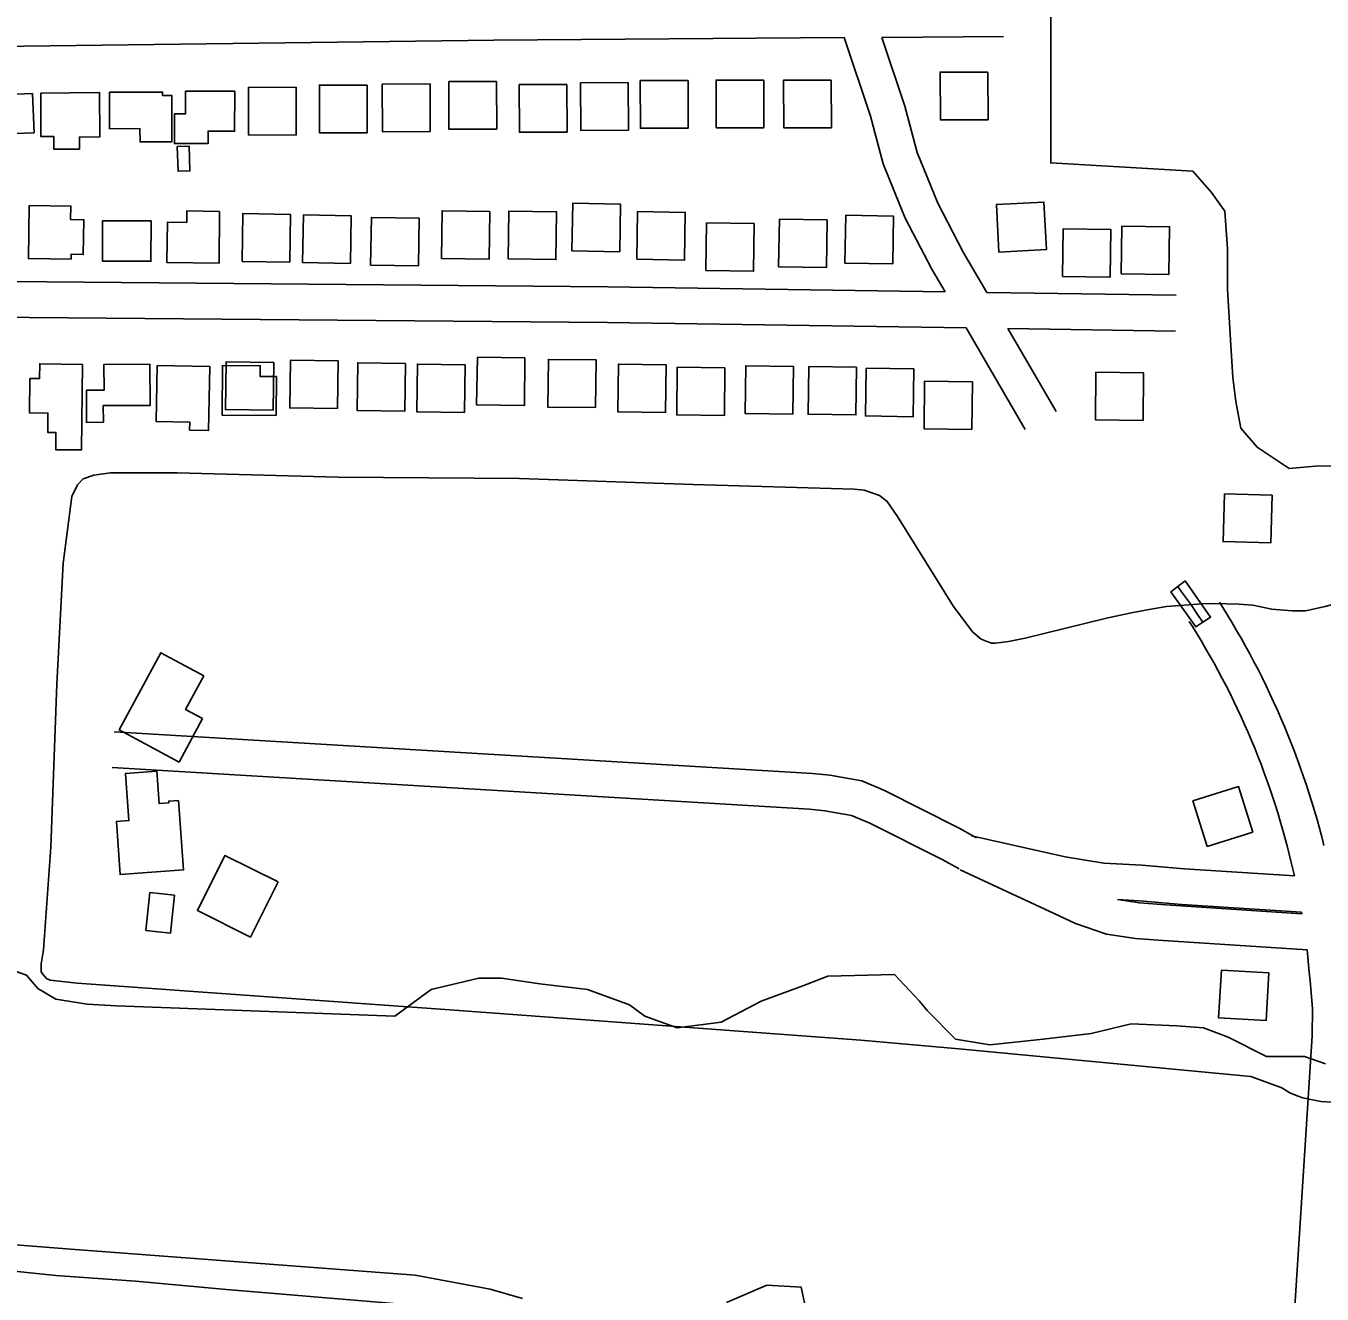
# Model space of a CAD drawing. Extents: x 3715084 to 3753216, y 488173 to 513963.
# Drawn here: x 3737472 to 3738559, y 503889 to 504953 of the extents above; entities that cross this region are included whole.
import ezdxf

# ---------------------------------------------------------------- set-up
doc = ezdxf.new("R2010")
doc.units = 0
for name, color, linetype in [('V-BLDG-OTLN', 7, 'Continuous'), ('V-BRDG-OTLN', 7, 'Continuous'), ('V-ROAD-CNTR', 7, 'Continuous'), ('V-SITE-VEGE', 7, 'Continuous'), ('V-TOPO-SHOR', 7, 'Continuous')]:
    doc.layers.add(name, color=color, linetype=linetype)

msp = doc.modelspace()

# ---------------------------------------------------------------- linework, layer by layer
at = {"layer": 'V-BLDG-OTLN'}
for points in [[(3738027.3, 504907), (3737987.3, 504906.9), (3737987.4, 504866.9), (3738027.4, 504867)], [(3738090.9, 504907.4), (3738050.9, 504907.3), (3738051, 504867.3), (3738091, 504867.4)], [(3738147.4, 504907.4), (3738107.4, 504907.3), (3738107.5, 504867.3), (3738147.5, 504867.4)], [(3738278.7, 504914.1), (3738238.7, 504914), (3738238.9, 504874), (3738278.9, 504874.1)], [(3737477.8, 504896), (3737479, 504863.2), (3737437.9, 504861.6), (3737436.6, 504894.4)], [(3737484.6, 504896.5), (3737533.9, 504896.8), (3737534.1, 504859.7), (3737517, 504859.6), (3737517.1, 504849.5), (3737495.7, 504849.3), (3737495.7, 504860), (3737484.8, 504859.9)], [(3737542.2, 504897.1), (3737586.8, 504897.3), (3737586.8, 504894.5), (3737594.4, 504894.5), (3737594.6, 504855.6), (3737567.9, 504855.5), (3737567.8, 504866.6), (3737542.4, 504866.5)], [(3737606, 504898), (3737647.3, 504898), (3737647.2, 504864.4), (3737624.9, 504864.5), (3737624.9, 504854.1), (3737596.7, 504854.1), (3737596.7, 504879), (3737606, 504879)], [(3737698.8, 504901.3), (3737658.8, 504901.2), (3737658.9, 504861.2), (3737698.9, 504861.3)], [(3737758.3, 504903.2), (3737718.3, 504903.1), (3737718.4, 504863.1), (3737758.4, 504863.2)], [(3737811, 504904.1), (3737771, 504904), (3737771.1, 504864), (3737811.1, 504864.1)], [(3737866.8, 504906.2), (3737826.8, 504906.1), (3737826.9, 504866.1), (3737866.9, 504866.2)], [(3737925.8, 504903.7), (3737885.8, 504903.6), (3737885.9, 504863.6), (3737925.9, 504863.7)], [(3737977.2, 504905.2), (3737937.2, 504905.1), (3737937.3, 504865.1), (3737977.3, 504865.2)], [(3737609.1, 504851.8), (3737609.7, 504831.2), (3737599.7, 504830.9), (3737599, 504851.5)], [(3737510.1, 504757.1), (3737474.3, 504757.6), (3737475, 504802.1), (3737509.9, 504801.6), (3737509.7, 504790.4), (3737520.8, 504790.2), (3737520.3, 504761), (3737510.1, 504761.2)], [(3737930, 504764), (3737970, 504763.4), (3737970.6, 504803.4), (3737930.6, 504804)], [(3738285.8, 504802.9), (3738287.9, 504762.9), (3738327.8, 504765.1), (3738325.7, 504805)], [(3737577.1, 504789.4), (3737577, 504755.4), (3737536.3, 504755.5), (3737536.4, 504789.4)], [(3737634.6, 504797.2), (3737634.1, 504753.7), (3737590.4, 504754.2), (3737590.9, 504788.2), (3737607.1, 504788), (3737607.2, 504797.6)], [(3737653.4, 504755.3), (3737693.4, 504754.7), (3737694, 504794.7), (3737654, 504795.3)], [(3737704.2, 504754.2), (3737744.2, 504753.6), (3737744.8, 504793.6), (3737704.8, 504794.2)], [(3737761.2, 504752.1), (3737801.2, 504751.5), (3737801.8, 504791.5), (3737761.8, 504792.1)], [(3737820.5, 504757.7), (3737860.5, 504757.1), (3737861.1, 504797.1), (3737821.1, 504797.7)], [(3737876.5, 504757.4), (3737916.5, 504756.8), (3737917.1, 504796.8), (3737877.1, 504797.4)], [(3737984.4, 504757), (3738024.4, 504756.4), (3738025, 504796.4), (3737985, 504797)], [(3738042.3, 504747.6), (3738082.3, 504747), (3738082.9, 504787), (3738042.9, 504787.6)], [(3738103.3, 504750.6), (3738143.3, 504750), (3738143.9, 504790), (3738103.9, 504790.6)], [(3738158.9, 504753.9), (3738198.9, 504753.3), (3738199.5, 504793.3), (3738159.5, 504793.9)], [(3738341.2, 504742.5), (3738381.2, 504741.9), (3738381.8, 504781.9), (3738341.8, 504782.5)], [(3738390.5, 504744.9), (3738430.5, 504744.3), (3738431.1, 504784.3), (3738391.1, 504784.9)], [(3737519.7, 504668.9), (3737518.8, 504597.1), (3737497.2, 504597.3), (3737497.3, 504611.7), (3737490.5, 504611.8), (3737490.7, 504628), (3737475.2, 504628.2), (3737475.5, 504657), (3737483.6, 504656.9), (3737483.8, 504669.4)], [(3737537.6, 504668.8), (3737576.2, 504669), (3737576.4, 504634.5), (3737537, 504634.3), (3737537.1, 504620.3), (3737523.1, 504620.2), (3737522.9, 504647.2), (3737537.7, 504647.2)], [(3737582.2, 504668), (3737626.3, 504667.2), (3737625.4, 504613.5), (3737609.4, 504613.8), (3737609.6, 504620.4), (3737581.4, 504620.9)], [(3737682.1, 504626), (3737636.7, 504626.3), (3737636.9, 504667.9), (3737668.7, 504667.7), (3737668.6, 504658.7), (3737682.2, 504658.6)], [(3737680, 504670.4), (3737640, 504670.9), (3737639.4, 504631), (3737679.4, 504630.4)], [(3737734, 504671.8), (3737694, 504672.3), (3737693.4, 504632.3), (3737733.4, 504631.8)], [(3737790.4, 504669.6), (3737750.4, 504670.2), (3737749.8, 504630.2), (3737789.8, 504629.6)], [(3737840.4, 504668.6), (3737800.4, 504669.1), (3737799.8, 504629.2), (3737839.8, 504628.6)], [(3737890.6, 504674.3), (3737850.7, 504674.8), (3737850.1, 504634.9), (3737890.1, 504634.3)], [(3737950.2, 504672.6), (3737910.2, 504673.1), (3737909.7, 504633.1), (3737949.7, 504632.6)], [(3738008.9, 504668.5), (3737968.9, 504669.1), (3737968.4, 504629.1), (3738008.4, 504628.5)], [(3738115.7, 504667.2), (3738075.7, 504667.7), (3738075.1, 504627.7), (3738115.1, 504627.2)], [(3738058.3, 504665.9), (3738018.3, 504666.5), (3738017.8, 504626.5), (3738057.8, 504625.9)], [(3738168.6, 504666.5), (3738128.6, 504667.1), (3738128, 504627.1), (3738168, 504626.5)], [(3738216.7, 504665), (3738176.7, 504665.6), (3738176.1, 504625.6), (3738216.1, 504625)], [(3738409.3, 504661.8), (3738369.3, 504662.4), (3738368.8, 504622.4), (3738408.8, 504621.8)], [(3738265.7, 504654.3), (3738225.7, 504654.9), (3738225.2, 504614.9), (3738265.2, 504614.3)], [(3738477, 504560.2), (3738475.9, 504520.2), (3738515.9, 504519.1), (3738517, 504559.1)], [(3737620.3, 504371.8), (3737600.6, 504335.3), (3737550.5, 504362.3), (3737585.3, 504427), (3737621.3, 504407.6), (3737606.1, 504379.4)], [(3737600.2, 504303.1), (3737604.4, 504244.8), (3737551.2, 504240.9), (3737548, 504285.4), (3737558.6, 504286.2), (3737555.7, 504325.8), (3737581.9, 504327.7), (3737583.9, 504300.4), (3737592, 504301), (3737591.9, 504302.5)], [(3738462.7, 504264.5), (3738500.8, 504276.6), (3738488.8, 504314.7), (3738450.6, 504302.7)], [(3737683.6, 504234.9), (3737660.5, 504188.5), (3737616, 504210.7), (3737639.1, 504257)], [(3737596.9, 504223.6), (3737593.5, 504191.8), (3737572.7, 504194), (3737576.1, 504225.8)], [(3738514.4, 504158.4), (3738474.5, 504160.7), (3738472.2, 504120.8), (3738512.1, 504118.5)]]:
    msp.add_lwpolyline(points, close=True, dxfattribs=at)
at = {"layer": 'V-BRDG-OTLN'}
msp.add_lwpolyline([(3738444.2, 504487.2), (3738465.4, 504456.7), (3738459, 504452.6), (3738453, 504448.8), (3738432.2, 504478.2), (3738437.9, 504482.5)], close=True, dxfattribs=at)
msp.add_lwpolyline([(3738459, 504452.6), (3738455.7, 504457.5), (3738448.5, 504467.9), (3738441, 504478.2), (3738437.9, 504482.5)], dxfattribs=at)
at = {"layer": 'V-ROAD-CNTR'}
for p, q in [((3738158.1, 504943), (3737864.4, 504940.8)), ((3738291.9, 504944), (3738189.7, 504943.2)), ((3738242.8, 504729.7), (3737960.1, 504733.9)), ((3738436.5, 504726.8), (3738277.8, 504729.2)), ((3738260.5, 504699.4), (3737959.7, 504703.9)), ((3738260.5, 504699.4), (3738310.1, 504614.3)), ((3738436, 504696.8), (3738295.5, 504698.9)), ((3738295.5, 504698.9), (3738336, 504629.4))]:
    msp.add_line(p, q, dxfattribs=at)
for points in [[(3737864.5, 504940.8), (3736791.3, 504927.1), (3736779.3, 504926.2), (3736774.6, 504925), (3736770.8, 504922.8), (3736765.3, 504917.6), (3736764.2, 504916.4), (3736762.5, 504910.9), (3736760.6, 504904.3), (3736760, 504896.3), (3736764.7, 504764.3)], [(3738158.1, 504943), (3738180.4, 504877), (3738191, 504837.1), (3738209.5, 504791.5), (3738231.8, 504748.6), (3738242.8, 504729.7)], [(3738189.7, 504943.2), (3738209.1, 504885.6), (3738219.5, 504846.6), (3738236.8, 504804.1), (3738258.1, 504763), (3738277.8, 504729.2)], [(3737959.8, 504703.9), (3736892.8, 504713.3), (3736874.3, 504714.1), (3736854.9, 504714.9), (3736834.5, 504716.9), (3736811.2, 504720.9), (3736784.4, 504727.6), (3736756.5, 504735.4), (3736737.4, 504741.8), (3736712.3, 504750.3), (3736695.1, 504754.7), (3736673.3, 504758.4), (3736643.8, 504761.9), (3736619.8, 504765), (3736589.7, 504765.2), (3736522.6, 504765.5), (3736360.7, 504764.4)], [(3737960, 504733.9), (3736893.5, 504743.3), (3736875.6, 504744.1), (3736857, 504744.8), (3736838.5, 504746.6), (3736817.4, 504750.2), (3736792.1, 504756.6), (3736764.7, 504764.3)], [(3738560.5, 504265.4), (3738558.6, 504272.6), (3738556.7, 504279.9), (3738554.7, 504287.1), (3738552.6, 504294.3), (3738550.4, 504301.5), (3738548.2, 504308.7), (3738545.8, 504315.8), (3738543.4, 504323), (3738540.9, 504330.1), (3738538.4, 504337.1), (3738535.7, 504344.2), (3738533, 504351.2), (3738530.2, 504358.1), (3738527.4, 504365.1), (3738524.4, 504372), (3738521.4, 504378.9), (3738518.3, 504385.7), (3738515.2, 504392.5), (3738511.9, 504399.3), (3738508.6, 504406.1), (3738505.2, 504412.8), (3738501.8, 504419.4), (3738498.3, 504426.1), (3738494.7, 504432.6), (3738491, 504439.2), (3738487.2, 504445.7), (3738483.4, 504452.2), (3738479.5, 504458.6), (3738475.6, 504465), (3738472.9, 504469.3)], [(3738535.7, 504239.7), (3738533.1, 504251.1), (3738531.4, 504258.1), (3738529.6, 504265.1), (3738527.7, 504272), (3738525.8, 504278.9), (3738523.8, 504285.8), (3738521.7, 504292.7), (3738519.6, 504299.6), (3738517.4, 504306.4), (3738515.1, 504313.2), (3738512.7, 504320), (3738510.2, 504326.7), (3738507.7, 504333.5), (3738505.1, 504340.2), (3738502.5, 504346.8), (3738499.7, 504353.5), (3738496.9, 504360.1), (3738494, 504366.7), (3738491.1, 504373.2), (3738488, 504379.7), (3738484.9, 504386.2), (3738481.8, 504392.7), (3738478.5, 504399.1), (3738475.2, 504405.5), (3738471.9, 504411.8), (3738468.4, 504418.1), (3738464.9, 504424.4), (3738461.3, 504430.6), (3738457.7, 504436.8), (3738454, 504443), (3738450.2, 504449.1), (3738447.5, 504453.3)], [(3737546.2, 504360.6), (3738131.6, 504325.7), (3738146.2, 504324.2), (3738173, 504319.4), (3738192.1, 504311.3), (3738254.6, 504279.9), (3738269.2, 504271.7)], [(3737544.4, 504330.7), (3738129.2, 504295.8), (3738142.1, 504294.5), (3738164.4, 504290.5), (3738179.6, 504284.1), (3738240.5, 504253.5), (3738254.5, 504245.6)], [(3738535.7, 504239.7), (3738443.6, 504245.8), (3738407.9, 504248.9), (3738376, 504250.5), (3738343.6, 504255.9), (3738265.1, 504273.3)], [(3738546.3, 504177.7), (3738425.8, 504185.5), (3738402.6, 504187.3), (3738378.1, 504190.9), (3738352.2, 504199.9), (3738334.4, 504208.3), (3738255.5, 504245)], [(3738541.8, 504208), (3738427.9, 504215.5), (3738405.9, 504217.2), (3738387.4, 504219.9)], [(3738541.6, 504209.3), (3738441.3, 504215.9), (3738405.9, 504218.9), (3738387.4, 504219.9)], [(3738541.8, 504208), (3738541.6, 504209.3)], [(3738548.8, 504151.8), (3738548.2, 504159), (3738546.3, 504177.7)], [(3738509.5, 503576.2), (3738528.2, 503756.4), (3738550.5, 504105.7), (3738551, 504128.6), (3738548.8, 504151.7)]]:
    msp.add_lwpolyline(points, dxfattribs=at)
at = {"layer": 'V-SITE-VEGE'}
for points in [[(3738603.1, 504583.3), (3738556.1, 504583.8), (3738531.4, 504581.5), (3738504.4, 504599.5), (3738490.9, 504615.3), (3738486.5, 504637.7), (3738484.2, 504658), (3738482, 504689.4), (3738479.7, 504732.1), (3738479.7, 504765.9), (3738477.5, 504797.3), (3738466.2, 504813.1), (3738450.5, 504831), (3738331.4, 504837.8), (3738331.4, 505024.3), (3738335.9, 505060.3), (3738342.7, 505094), (3738356.2, 505121), (3738383.1, 505136.7), (3738432.5, 505161.5), (3738468.5, 505166), (3738513.4, 505154.7), (3738542.6, 505145.7), (3738565.1, 505134.5)], [(3737453.9, 504163.2), (3737472.7, 504156.4), (3737482.2, 504145.4), (3737497.4, 504136.5), (3737523.6, 504132.3), (3737548.2, 504130.7), (3737781.4, 504122.1), (3737811.9, 504144.4), (3737851.9, 504154), (3737871, 504154), (3737903, 504149.2), (3737943, 504144.4), (3737978.2, 504131.6), (3737991, 504122), (3738018.2, 504112.4), (3738055, 504117.2), (3738088.5, 504134.8), (3738123.7, 504147.6), (3738144.5, 504155.6), (3738200.5, 504157.2), (3738221.3, 504134.8), (3738227.7, 504126.8), (3738251.7, 504102.8), (3738280.4, 504098), (3738325.2, 504102.8), (3738365.2, 504107.6), (3738398.8, 504115.6), (3738437.2, 504114), (3738459.6, 504112.4), (3738480.3, 504104.4), (3738512.3, 504088.4), (3738544.3, 504088.4), (3738561.9, 504082)], [(3737798.5, 503904.9), (3737509.9, 503926.8), (3737413.4, 503934.1)], [(3737888.6, 503885.2), (3737861.4, 503893.2), (3737798.5, 503904.9)], [(3738126.9, 503872.4), (3738122.1, 503894.8), (3738093.3, 503896.4), (3738059.7, 503882)]]:
    msp.add_lwpolyline(points, dxfattribs=at)
at = {"layer": 'V-TOPO-SHOR'}
for points in [[(3738458.3, 504468.1), (3738428.6, 504465.9), (3738418.8, 504464), (3738407.7, 504462.1), (3738397.8, 504460.2), (3738378.2, 504456), (3738310.1, 504439.3), (3738295.9, 504436.4), (3738289.5, 504435.6), (3738284.8, 504435), (3738281.7, 504435), (3738278.6, 504436), (3738273.2, 504438.3), (3738266.1, 504444.2), (3738250, 504465.8), (3738202.8, 504541.3), (3738194.4, 504553.9), (3738187.9, 504558.8), (3738175, 504563.3), (3738166.5, 504564.1), (3738031.5, 504568.2), (3737886, 504573), (3737734, 504574.2), (3737598.9, 504578), (3737543, 504577.9), (3737529.1, 504576), (3737520.1, 504572.9), (3737515.5, 504567.9), (3737510.6, 504558.1), (3737503.4, 504502.2), (3737498.1, 504400.6), (3737493, 504263.9), (3737486.8, 504177.8), (3737485, 504165.9), (3737485.1, 504159.4), (3737486.1, 504157.6), (3737489.5, 504153.8), (3737492.6, 504152.3), (3737515.2, 504149.7)], [(3738606.6, 504478), (3738561.4, 504465.9), (3738544.9, 504462.1), (3738533.8, 504462.1), (3738516.7, 504463.5), (3738500.9, 504466.8), (3738489, 504467.8), (3738478.7, 504468), (3738469.4, 504468.2), (3738458.3, 504468.1)], [(3738499.2, 504071.6), (3738254.4, 504094.8), (3738172.2, 504102.1), (3737823.7, 504127.7), (3737515.2, 504149.7)], [(3739924.5, 503955.6), (3739627.5, 503976.6), (3739048, 504018.4), (3738755.5, 504031.8), (3738618.3, 504044.9), (3738567.6, 504050), (3738557.9, 504050.6), (3738549.4, 504052.3), (3738542.8, 504053.5), (3738537.9, 504055.3), (3738531.9, 504057.7), (3738525.2, 504061.9), (3738499.2, 504071.6)], [(3737419.1, 503912.8), (3737497.2, 503904.7), (3737564.2, 503899.7), (3737640.5, 503892.9)], [(3737640.5, 503892.9), (3737774.1, 503881.6), (3737949, 503865.3), (3738076.2, 503855.2), (3738172.7, 503846.8), (3738385.3, 503830.5), (3738420.7, 503826.1), (3738457.1, 503820.6), (3738556.4, 503814.2)]]:
    msp.add_lwpolyline(points, dxfattribs=at)

doc.saveas('drawing.dxf')
